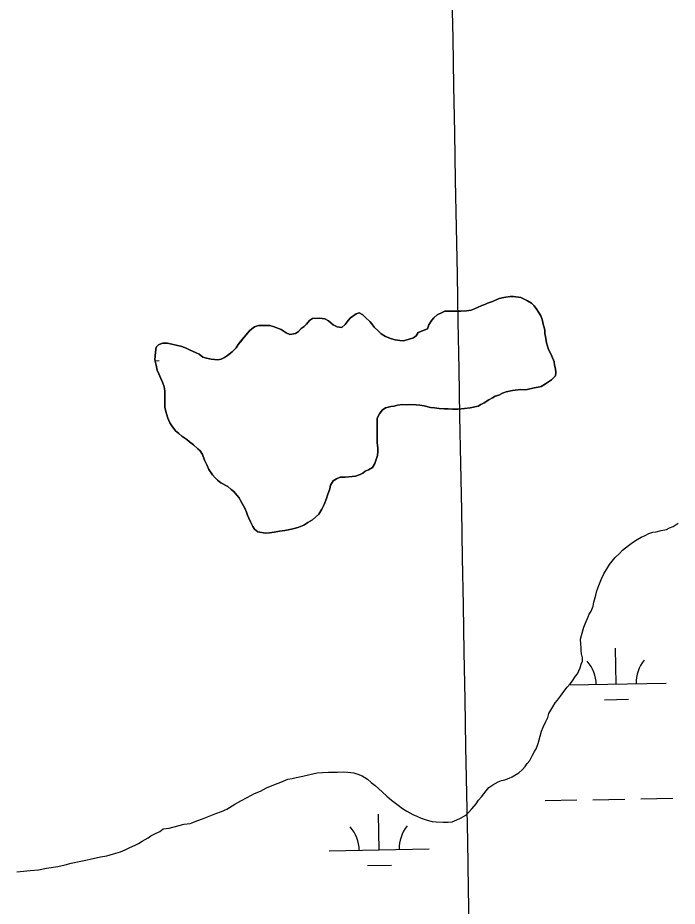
# Model space of a CAD drawing. Extents: x 3925854 to 3964121, y 224593 to 250589.
# Drawn here: x 3950817 to 3951478, y 237543 to 238433 of the extents above; entities that cross this region are included whole.
import ezdxf

# ---------------------------------------------------------------- set-up
doc = ezdxf.new("R2010")
doc.units = 0
for name, color, linetype in [('V-GRID-MAJR', 7, 'Continuous'), ('V-TOPO-SHOR', 7, 'Continuous'), ('V-WETL-SWMP', 7, 'Continuous')]:
    doc.layers.add(name, color=color, linetype=linetype)

msp = doc.modelspace()

# ---------------------------------------------------------------- linework, layer by layer
at = {"layer": 'V-GRID-MAJR'}
msp.add_spline([(3951399.639, 230414.747), (3951288.627, 236471.56), (3951177.558, 242531.458), (3951066.49, 248591.344), (3951066.433, 248594.438)], degree=3, dxfattribs=at)
at = {"layer": 'V-TOPO-SHOR'}
for points in [[(3951354.458, 238088.576), (3951351.994, 238094.167), (3951350.352, 238097.759), (3951348.715, 238100.952), (3951346.645, 238107.348), (3951345.776, 238113.758), (3951344.943, 238116.959), (3951344.906, 238120.568), (3951343.659, 238124.967), (3951342.393, 238130.971), (3951341.154, 238134.568), (3951338.711, 238138.154), (3951337.078, 238140.943), (3951334.234, 238144.525), (3951331.799, 238147.308), (3951327.762, 238149.674), (3951323.732, 238151.64), (3951320.912, 238152.813), (3951313.68, 238153.944), (3951310.473, 238153.911), (3951304.063, 238153.043), (3951299.262, 238151.791), (3951295.67, 238150.151), (3951292.473, 238148.914), (3951287.677, 238147.261), (3951284.881, 238146.028), (3951282.086, 238144.797), (3951277.695, 238142.747), (3951274.498, 238141.512), (3951271.303, 238140.275), (3951266.496, 238139.425), (3951260.883, 238139.368), (3951256.469, 238139.323), (3951249.252, 238139.249), (3951244.839, 238139.204), (3951242.043, 238137.973), (3951237.257, 238135.518), (3951233.675, 238132.673), (3951231.694, 238130.246), (3951228.936, 238125.405), (3951227.371, 238121.379), (3951218.184, 238117.674)], [(3951218.184, 238117.674), (3951216.212, 238114.444), (3951213.424, 238112.412), (3951208.226, 238110.753), (3951203.025, 238109.498), (3951199.811, 238109.867), (3951194.99, 238110.62), (3951191.373, 238111.384), (3951185.332, 238113.729), (3951180.892, 238116.492), (3951178.051, 238119.673), (3951174.004, 238123.242), (3951171.565, 238126.427), (3951169.536, 238128.813), (3951165.485, 238132.782), (3951162.648, 238135.561), (3951159.017, 238137.529), (3951155.818, 238136.696), (3951150.243, 238132.626), (3951147.866, 238129.796), (3951145.099, 238125.755), (3951141.519, 238122.912), (3951137.097, 238123.668), (3951133.067, 238125.634), (3951128.213, 238129.595), (3951124.582, 238131.563), (3951119.362, 238132.313), (3951112.147, 238131.84), (3951109.359, 238129.804), (3951106.187, 238126.163), (3951103.805, 238123.732), (3951101.018, 238121.698), (3951098.239, 238118.862), (3951095.052, 238116.824), (3951089.444, 238115.964), (3951085.817, 238117.532), (3951080.972, 238120.692), (3951073.724, 238123.427), (3951069.296, 238124.985), (3951064.483, 238124.936), (3951058.065, 238124.87), (3951054.067, 238123.627), (3951051.28, 238121.594), (3951048.898, 238119.163), (3951045.728, 238115.519), (3951043.745, 238113.092), (3951040.182, 238108.644), (3951037.802, 238105.814), (3951035.832, 238102.584), (3951031.861, 238098.531), (3951027.085, 238094.873), (3951023.896, 238092.836), (3951020.703, 238091.199), (3951017.504, 238090.364), (3951013.89, 238090.728), (3951010.676, 238091.097), (3951005.851, 238092.252), (3951002.235, 238093.018), (3950998.591, 238096.188), (3950995.773, 238097.364), (3950988.923, 238100.501), (3950985.697, 238102.074), (3950981.269, 238103.633), (3950975.637, 238105.181), (3950972.422, 238105.951), (3950966.794, 238107.096), (3950961.981, 238107.047), (3950957.985, 238105.402), (3950955.604, 238102.971), (3950954.852, 238098.15), (3950954.127, 238090.521), (3950955.387, 238084.918), (3950956.64, 238080.117), (3950958.28, 238076.525), (3950960.334, 238071.733), (3950961.975, 238068.139), (3950963.628, 238063.342), (3950964.07, 238059.336), (3950964.136, 238052.918), (3950964.197, 238046.903), (3950964.238, 238042.893), (3950965.084, 238038.49), (3950967.154, 238032.092), (3950969.208, 238027.3), (3950971.246, 238024.111), (3950974.906, 238019.335), (3950978.144, 238016.56), (3950981.38, 238013.785), (3950986.225, 238010.627), (3950989.058, 238008.247), (3950993.1, 238005.081), (3950997.151, 238001.11), (3950999.578, 237999.129), (3951002.022, 237995.543), (3951004.086, 237989.948), (3951006.548, 237984.359), (3951008.192, 237980.363), (3951011.856, 237975.186), (3951014.697, 237972.008), (3951017.128, 237969.626), (3951020.359, 237967.25)], [(3951020.359, 237967.25), (3951027.218, 237963.31), (3951030.857, 237960.539), (3951033.284, 237958.558), (3951036.532, 237954.579), (3951038.564, 237952.193), (3951040.196, 237949.404), (3951041.833, 237946.211), (3951044.284, 237941.822), (3951045.929, 237937.829), (3951047.166, 237934.634), (3951048.396, 237931.836), (3951050.041, 237927.843), (3951052.492, 237923.456), (3951054.127, 237920.664), (3951057.363, 237917.889), (3951064.995, 237916.765), (3951069.005, 237916.806), (3951073.81, 237917.656), (3951079.016, 237918.512), (3951084.624, 237919.37), (3951091.03, 237920.64), (3951095.031, 237921.481), (3951098.63, 237922.72), (3951103.42, 237924.777), (3951107.408, 237927.222), (3951112.192, 237930.079), (3951118.553, 237935.76), (3951121.711, 237940.606), (3951124.068, 237945.441), (3951126.415, 237951.483), (3951127.183, 237954.7), (3951128.359, 237957.518), (3951129.526, 237961.141), (3951130.29, 237964.76), (3951133.053, 237969.2), (3951136.241, 237971.238), (3951139.833, 237972.878), (3951145.048, 237972.931), (3951151.861, 237973.402), (3951155.468, 237973.841), (3951159.863, 237975.489), (3951162.658, 237976.72), (3951165.044, 237978.75), (3951168.241, 237979.987), (3951172.227, 237982.434), (3951174.592, 237986.469), (3951177.318, 237994.517), (3951177.678, 237998.533), (3951177.644, 238002.144), (3951177.189, 238007.352), (3951177.14, 238012.167), (3951177.074, 238018.583), (3951177.042, 238021.79), (3951177.005, 238025.401), (3951176.939, 238031.817), (3951179.3, 238036.253), (3951182.071, 238039.893), (3951185.256, 238042.332), (3951190.859, 238043.591), (3951194.062, 238044.026), (3951197.264, 238044.859), (3951202.47, 238045.715), (3951206.082, 238045.351), (3951209.287, 238045.785), (3951216.109, 238045.453), (3951219.724, 238045.088), (3951224.144, 238044.331), (3951230.576, 238042.793), (3951234.592, 238042.432), (3951239.012, 238041.674), (3951244.23, 238041.326), (3951248.24, 238041.367), (3951252.658, 238041.011), (3951258.271, 238041.068), (3951264.686, 238041.535), (3951270.291, 238042.393), (3951278.297, 238044.081), (3951281.088, 238045.713), (3951284.281, 238047.349), (3951289.063, 238050.206), (3951292.653, 238052.248), (3951295.445, 238053.881), (3951299.043, 238055.122), (3951302.631, 238057.163), (3951306.229, 238058.403), (3951312.633, 238059.67), (3951320.647, 238060.555), (3951324.26, 238060.19), (3951327.465, 238060.625), (3951334.267, 238062.298), (3951338.27, 238063.142), (3951341.473, 238063.574), (3951345.856, 238066.427), (3951348.646, 238068.46), (3951351.832, 238070.498), (3951355.803, 238074.551), (3951356.172, 238077.762), (3951355.734, 238081.369), (3951354.896, 238084.969), (3951354.458, 238088.576)], [(3951382.777, 237788.429), (3951382.747, 237791.638), (3951381.903, 237795.64), (3951381.469, 237798.845), (3951381.436, 237802.054), (3951381.004, 237805.259), (3951380.951, 237810.472), (3951381.715, 237814.09), (3951384.037, 237822.536), (3951385.608, 237825.762), (3951388.346, 237832.608), (3951389.522, 237835.429), (3951391.498, 237838.257), (3951393.45, 237843.492), (3951394.211, 237847.51), (3951396.147, 237854.348), (3951397.306, 237858.772), (3951399.258, 237864.006), (3951401.996, 237870.853), (3951404.353, 237875.69), (3951406.715, 237880.126), (3951409.87, 237885.373), (3951412.646, 237888.611), (3951415.416, 237892.248), (3951419.787, 237896.303), (3951422.963, 237899.545), (3951425.747, 237901.98), (3951428.931, 237904.42), (3951432.913, 237907.268), (3951437.697, 237910.123), (3951441.682, 237912.571), (3951445.678, 237914.217), (3951449.268, 237916.259), (3951453.266, 237917.502), (3951456.471, 237917.936), (3951461.673, 237919.194), (3951466.872, 237920.449), (3951470.065, 237922.086), (3951473.664, 237923.327), (3951478.843, 237926.587)], [(3950947.369, 237611.123), (3950950.156, 237613.157), (3950954.145, 237615.203), (3950959.335, 237617.663), (3950962.52, 237620.102), (3950968.526, 237620.964), (3950977.331, 237623.059), (3950983.731, 237624.73), (3950989.74, 237625.593), (3950997.332, 237628.478), (3951002.128, 237630.131), (3951006.92, 237632.185), (3951015.311, 237635.48), (3951020.904, 237637.543), (3951026.495, 237640.006), (3951034.468, 237644.899), (3951040.45, 237648.17), (3951046.836, 237651.444), (3951054.014, 237655.528), (3951060.004, 237657.996), (3951065.989, 237661.265), (3951075.176, 237664.969), (3951080.37, 237667.028), (3951087.56, 237669.907), (3951091.966, 237670.755), (3951095.967, 237671.599), (3951102.371, 237672.867), (3951109.574, 237674.544), (3951116.777, 237676.221), (3951122.389, 237676.68), (3951128.402, 237677.143), (3951137.228, 237676.831), (3951142.84, 237677.288), (3951147.657, 237676.938), (3951153.68, 237676.197), (3951157.704, 237675.033), (3951162.132, 237673.475), (3951167.383, 237669.917), (3951171.025, 237666.745), (3951175.067, 237663.577), (3951181.953, 237657.23), (3951186.808, 237652.868), (3951191.263, 237648.901), (3951198.134, 237643.756), (3951202.576, 237640.592), (3951206.617, 237637.825), (3951212.664, 237634.68), (3951216.697, 237632.713), (3951221.129, 237630.753), (3951227.164, 237628.81), (3951231.989, 237627.655), (3951236.006, 237627.294), (3951243.229, 237626.967), (3951248.042, 237627.016), (3951252.052, 237627.057), (3951256.844, 237629.111), (3951260.438, 237630.751), (3951266.021, 237634.018), (3951269.195, 237637.26), (3951271.975, 237640.094), (3951276.335, 237645.354), (3951278.704, 237648.989), (3951281.477, 237652.225), (3951286.231, 237658.291), (3951289.006, 237661.527), (3951292.987, 237664.376), (3951298.173, 237667.237), (3951301.771, 237668.476), (3951304.97, 237669.309), (3951309.367, 237670.96), (3951312.16, 237672.191), (3951314.952, 237673.825), (3951318.939, 237676.27), (3951322.515, 237679.516), (3951325.29, 237682.754), (3951327.266, 237685.583), (3951330.041, 237688.818), (3951332.796, 237694.061), (3951334.764, 237697.69), (3951336.341, 237700.515), (3951338.293, 237705.749), (3951339.46, 237709.37), (3951340.224, 237712.989), (3951341.777, 237718.219), (3951343.339, 237722.246), (3951346.092, 237727.89), (3951348.056, 237731.921), (3951349.219, 237735.945), (3951353.163, 237742.402), (3951355.529, 237746.437), (3951357.907, 237749.269), (3951360.673, 237753.308), (3951364.239, 237757.756), (3951367.401, 237762.2), (3951370.578, 237765.442), (3951372.951, 237768.674), (3951375.714, 237773.116), (3951377.694, 237775.543), (3951380.441, 237781.587), (3951381.608, 237785.21), (3951382.777, 237788.429)], [(3950815.75, 237576.893), (3950829.373, 237578.237), (3950837.788, 237579.123), (3950845.794, 237580.809), (3950857.007, 237582.527), (3950864.21, 237584.207), (3950870.21, 237585.872), (3950878.216, 237587.557), (3950881.82, 237587.995), (3950885.021, 237588.829), (3950890.625, 237590.09), (3950895.429, 237590.94), (3950899.828, 237592.19), (3950906.237, 237593.056), (3950912.635, 237595.126), (3950919.833, 237597.205), (3950924.626, 237599.259), (3950929.016, 237601.309), (3950934.608, 237603.773), (3950937.8, 237605.409), (3950941.384, 237607.855), (3950947.369, 237611.123)]]:
    msp.add_lwpolyline(points, dxfattribs=at)
at = {"layer": 'V-WETL-SWMP'}
for p, q in [((3950954.337, 238089.584), (3950958.671, 238089.662)), ((3951416.552, 237765.258), (3951415.898, 237801.252)), ((3951369.56, 237764.404), (3951466.544, 237766.167)), ((3951404.835, 237749.612), (3951428.831, 237750.048)), ((3951441.239, 237650.256), (3951473.234, 237650.838)), ((3951345.255, 237648.511), (3951377.25, 237649.092)), ((3951393.247, 237649.383), (3951425.242, 237649.965)), ((3951179.063, 237599.051), (3951178.408, 237635.045)), ((3951129.071, 237598.142), (3951229.054, 237599.96)), ((3951167.345, 237583.404), (3951191.341, 237583.841))]:
    msp.add_line(p, q, dxfattribs=at)
for points in [[(3951218.184, 238117.674), (3951227.372, 238121.378), (3951228.935, 238125.405), (3951231.694, 238130.246), (3951233.675, 238132.673), (3951237.256, 238135.517), (3951242.044, 238137.973), (3951244.839, 238139.204), (3951249.251, 238139.249), (3951256.47, 238139.323), (3951260.882, 238139.368), (3951266.497, 238139.425), (3951271.302, 238140.276), (3951274.498, 238141.512), (3951277.695, 238142.747), (3951282.086, 238144.798), (3951284.881, 238146.029), (3951287.676, 238147.261), (3951292.473, 238148.914), (3951295.669, 238150.15), (3951299.263, 238151.791), (3951304.063, 238153.043), (3951310.472, 238153.911), (3951313.681, 238153.943), (3951320.912, 238152.814), (3951323.732, 238151.639), (3951327.763, 238149.674), (3951331.798, 238147.309), (3951334.233, 238144.526), (3951337.078, 238140.944), (3951338.71, 238138.153), (3951341.154, 238134.568), (3951342.393, 238130.971), (3951343.658, 238124.967), (3951344.906, 238120.567), (3951344.943, 238116.958), (3951345.777, 238113.757), (3951346.645, 238107.348), (3951348.715, 238100.952), (3951350.352, 238097.759), (3951351.993, 238094.166), (3951354.457, 238088.575), (3951354.895, 238084.97), (3951355.733, 238081.368), (3951356.171, 238077.763), (3951355.803, 238074.55), (3951351.833, 238070.499), (3951348.645, 238068.461), (3951345.857, 238066.427), (3951341.474, 238063.574), (3951338.27, 238063.141), (3951334.267, 238062.298), (3951327.465, 238060.624), (3951324.261, 238060.19), (3951320.647, 238060.555), (3951312.634, 238059.671), (3951306.229, 238058.403), (3951302.631, 238057.163), (3951299.042, 238055.121), (3951295.445, 238053.881), (3951292.654, 238052.248), (3951289.064, 238050.206), (3951284.28, 238047.35), (3951281.088, 238045.713), (3951278.297, 238044.08), (3951270.291, 238042.394), (3951264.685, 238041.535), (3951258.272, 238041.068), (3951252.657, 238041.011), (3951248.241, 238041.368), (3951244.23, 238041.327), (3951239.012, 238041.675), (3951234.592, 238042.432), (3951230.577, 238042.792), (3951224.144, 238044.331), (3951219.724, 238045.089), (3951216.11, 238045.453), (3951209.288, 238045.785), (3951206.083, 238045.351), (3951202.47, 238045.715), (3951197.264, 238044.86), (3951194.063, 238044.026), (3951190.859, 238043.592), (3951185.256, 238042.332), (3951182.072, 238039.893), (3951179.301, 238036.254), (3951176.94, 238031.818), (3951177.005, 238025.401), (3951177.042, 238021.791), (3951177.074, 238018.583), (3951177.14, 238012.166), (3951177.188, 238007.353), (3951177.643, 238002.143), (3951177.679, 237998.533), (3951177.319, 237994.518), (3951174.593, 237986.468), (3951172.227, 237982.433), (3951168.241, 237979.986), (3951165.045, 237978.75), (3951162.659, 237976.72), (3951159.863, 237975.489)], [(3951020.36, 237967.251), (3951017.127, 237969.625), (3951014.696, 237972.007), (3951011.856, 237975.187), (3951008.193, 237980.364), (3951006.548, 237984.359), (3951004.085, 237989.949), (3951002.022, 237995.544), (3950999.579, 237999.129), (3950997.152, 238001.11), (3950993.101, 238005.08), (3950989.057, 238008.248), (3950986.225, 238010.626), (3950981.38, 238013.785), (3950978.143, 238016.56), (3950974.906, 238019.335), (3950971.247, 238024.111), (3950969.209, 238027.299), (3950967.155, 238032.092), (3950965.084, 238038.489), (3950964.237, 238042.892), (3950964.197, 238046.903), (3950964.135, 238052.919), (3950964.07, 238059.336), (3950963.628, 238063.343), (3950961.975, 238068.139), (3950960.334, 238071.733), (3950958.28, 238076.525), (3950956.639, 238080.118), (3950955.387, 238084.919), (3950954.126, 238090.522), (3950954.851, 238098.15), (3950955.604, 238102.971), (3950957.986, 238105.402), (3950961.981, 238107.047), (3950966.793, 238107.096), (3950972.421, 238105.95), (3950975.637, 238105.181), (3950981.269, 238103.633), (3950985.697, 238102.074), (3950988.922, 238100.502), (3950995.773, 238097.363), (3950998.592, 238096.188), (3951002.235, 238093.017), (3951005.852, 238092.251), (3951010.677, 238091.097), (3951013.89, 238090.728), (3951017.504, 238090.364), (3951020.704, 238091.199), (3951023.896, 238092.836), (3951027.085, 238094.874), (3951031.861, 238098.532), (3951035.831, 238102.584), (3951037.803, 238105.813), (3951040.181, 238108.645), (3951043.746, 238113.093), (3951045.727, 238115.52), (3951048.899, 238119.162), (3951051.281, 238121.593), (3951054.068, 238123.627), (3951058.066, 238124.871), (3951064.484, 238124.936), (3951069.296, 238124.985), (3951073.725, 238123.426), (3951080.972, 238120.692), (3951085.818, 238117.532), (3951089.444, 238115.964), (3951095.051, 238116.824), (3951098.239, 238118.862), (3951101.018, 238121.698), (3951103.805, 238123.732), (3951106.187, 238126.162), (3951109.359, 238129.805), (3951112.146, 238131.839), (3951119.361, 238132.313), (3951124.583, 238131.564), (3951128.213, 238129.595), (3951133.067, 238125.634), (3951137.098, 238123.669), (3951141.518, 238122.912), (3951145.099, 238125.756), (3951147.866, 238129.795), (3951150.244, 238132.627), (3951155.818, 238136.695), (3951159.018, 238137.53), (3951162.648, 238135.561), (3951165.484, 238132.782), (3951169.536, 238128.812), (3951171.566, 238126.426), (3951174.005, 238123.242), (3951178.052, 238119.673), (3951180.892, 238116.493), (3951185.332, 238113.73), (3951191.373, 238111.385), (3951194.991, 238110.62), (3951199.812, 238109.867), (3951203.024, 238109.498), (3951208.226, 238110.754), (3951213.424, 238112.412), (3951216.211, 238114.445), (3951218.184, 238117.674)], [(3951159.863, 237975.489), (3951155.468, 237973.84), (3951151.862, 237973.402), (3951145.048, 237972.931), (3951139.834, 237972.878), (3951136.241, 237971.237), (3951133.053, 237969.199), (3951130.29, 237964.759), (3951129.525, 237961.141), (3951128.358, 237957.519), (3951127.184, 237954.7), (3951126.414, 237951.483), (3951124.069, 237945.442), (3951121.711, 237940.605), (3951118.552, 237935.76), (3951112.192, 237930.079), (3951107.407, 237927.223), (3951103.421, 237924.776), (3951098.629, 237922.721), (3951095.031, 237921.482), (3951091.029, 237920.639), (3951084.624, 237919.37), (3951079.017, 237918.511), (3951073.811, 237917.656), (3951069.006, 237916.805), (3951064.996, 237916.764), (3951057.363, 237917.89), (3951054.126, 237920.665), (3951052.493, 237923.456), (3951050.042, 237927.843), (3951048.397, 237931.837), (3951047.165, 237934.633), (3951045.929, 237937.829), (3951044.284, 237941.823), (3951041.833, 237946.211), (3951040.196, 237949.403), (3951038.563, 237952.194), (3951036.533, 237954.58), (3951033.284, 237958.558), (3951030.857, 237960.539), (3951027.219, 237963.31), (3951020.36, 237967.251)], [(3951341.777, 237718.219), (3951343.34, 237722.246), (3951346.091, 237727.89), (3951348.055, 237731.921), (3951349.218, 237735.944), (3951353.163, 237742.402), (3951355.529, 237746.437), (3951357.907, 237749.269), (3951360.673, 237753.308), (3951364.238, 237757.757), (3951367.402, 237762.201), (3951370.578, 237765.442), (3951372.952, 237768.675), (3951375.714, 237773.116), (3951377.695, 237775.543), (3951380.441, 237781.587), (3951381.608, 237785.209), (3951382.778, 237788.43), (3951382.746, 237791.638), (3951381.903, 237795.641), (3951381.469, 237798.845), (3951381.437, 237802.054), (3951381.003, 237805.259), (3951380.95, 237810.472), (3951381.715, 237814.09), (3951384.036, 237822.537), (3951385.608, 237825.762), (3951388.346, 237832.609), (3951389.521, 237835.429), (3951391.497, 237838.256), (3951393.45, 237843.491), (3951394.211, 237847.51), (3951396.147, 237854.348), (3951397.306, 237858.772), (3951399.258, 237864.007), (3951401.996, 237870.853), (3951404.354, 237875.691), (3951406.715, 237880.127), (3951409.871, 237885.373), (3951412.646, 237888.611), (3951415.416, 237892.249), (3951419.787, 237896.304), (3951422.963, 237899.546), (3951425.746, 237901.981), (3951428.931, 237904.42), (3951432.913, 237907.268), (3951437.697, 237910.124), (3951441.683, 237912.571), (3951445.678, 237914.217), (3951449.267, 237916.259), (3951453.265, 237917.503), (3951456.47, 237917.936), (3951461.672, 237919.193), (3951466.873, 237920.449), (3951470.066, 237922.086), (3951473.663, 237923.326), (3951478.844, 237926.587)], [(3950857.007, 237582.528), (3950864.21, 237584.206), (3950870.21, 237585.871), (3950878.215, 237587.557), (3950881.821, 237587.995), (3950885.021, 237588.829), (3950890.624, 237590.09), (3950895.429, 237590.941), (3950899.828, 237592.189), (3950906.237, 237593.056), (3950912.634, 237595.127), (3950919.833, 237597.206), (3950924.625, 237599.26), (3950929.017, 237601.31), (3950934.607, 237603.774), (3950937.8, 237605.41), (3950941.385, 237607.854), (3950947.368, 237611.123), (3950950.155, 237613.157), (3950954.146, 237615.203), (3950959.335, 237617.663), (3950962.519, 237620.102), (3950968.527, 237620.965), (3950977.33, 237623.06), (3950983.731, 237624.73), (3950989.739, 237625.593), (3950997.331, 237628.478), (3951002.127, 237630.131), (3951006.92, 237632.186), (3951015.31, 237635.48), (3951020.904, 237637.542), (3951026.495, 237640.006), (3951034.467, 237644.9), (3951040.451, 237648.17), (3951046.835, 237651.444), (3951054.014, 237655.528), (3951060.005, 237657.995), (3951065.989, 237661.265), (3951075.177, 237664.969), (3951080.37, 237667.027), (3951087.561, 237669.908), (3951091.965, 237670.755), (3951095.967, 237671.598), (3951102.372, 237672.866), (3951109.575, 237674.544), (3951116.778, 237676.222), (3951122.389, 237676.68), (3951128.401, 237677.142), (3951137.229, 237676.831), (3951142.84, 237677.289), (3951147.657, 237676.937), (3951153.681, 237676.196), (3951157.704, 237675.033), (3951162.132, 237673.474), (3951167.383, 237669.917), (3951171.025, 237666.745), (3951175.068, 237663.577), (3951181.952, 237657.23), (3951186.809, 237652.867), (3951191.262, 237648.901), (3951198.133, 237643.756), (3951202.577, 237640.593), (3951206.617, 237637.826), (3951212.665, 237634.679), (3951216.697, 237632.714), (3951221.129, 237630.753), (3951227.165, 237628.809), (3951231.99, 237627.655), (3951236.005, 237627.295), (3951243.228, 237626.967), (3951248.041, 237627.016), (3951252.052, 237627.057), (3951256.844, 237629.111), (3951260.438, 237630.752), (3951266.02, 237634.018), (3951269.196, 237637.259), (3951271.975, 237640.095), (3951276.334, 237645.354), (3951278.704, 237648.988), (3951281.478, 237652.225), (3951286.23, 237658.29), (3951289.005, 237661.527), (3951292.987, 237664.375), (3951298.173, 237667.236), (3951301.77, 237668.476), (3951304.97, 237669.31), (3951309.366, 237670.96), (3951312.161, 237672.191), (3951314.952, 237673.824), (3951318.939, 237676.271), (3951322.516, 237679.517), (3951325.29, 237682.754), (3951327.267, 237685.582), (3951330.042, 237688.819), (3951332.797, 237694.061), (3951334.765, 237697.691), (3951336.341, 237700.515), (3951338.293, 237705.749), (3951339.46, 237709.371), (3951340.225, 237712.989), (3951341.777, 237718.219)], [(3950815.75, 237576.894), (3950829.374, 237578.236), (3950837.789, 237579.124), (3950845.794, 237580.809), (3950857.007, 237582.528)]]:
    msp.add_lwpolyline(points, dxfattribs=at)
for centre, start, end in [((3951361.31, 237764.729), 0.269879, 41.813537), ((3951471.777, 237766.737), 140.269876, 181.813534), ((3951123.82, 237598.521), 0.269879, 41.813537), ((3951234.288, 237600.53), 140.269876, 181.813534)]:
    msp.add_arc(centre, 35.246, start, end, dxfattribs=at)

doc.saveas('drawing.dxf')
